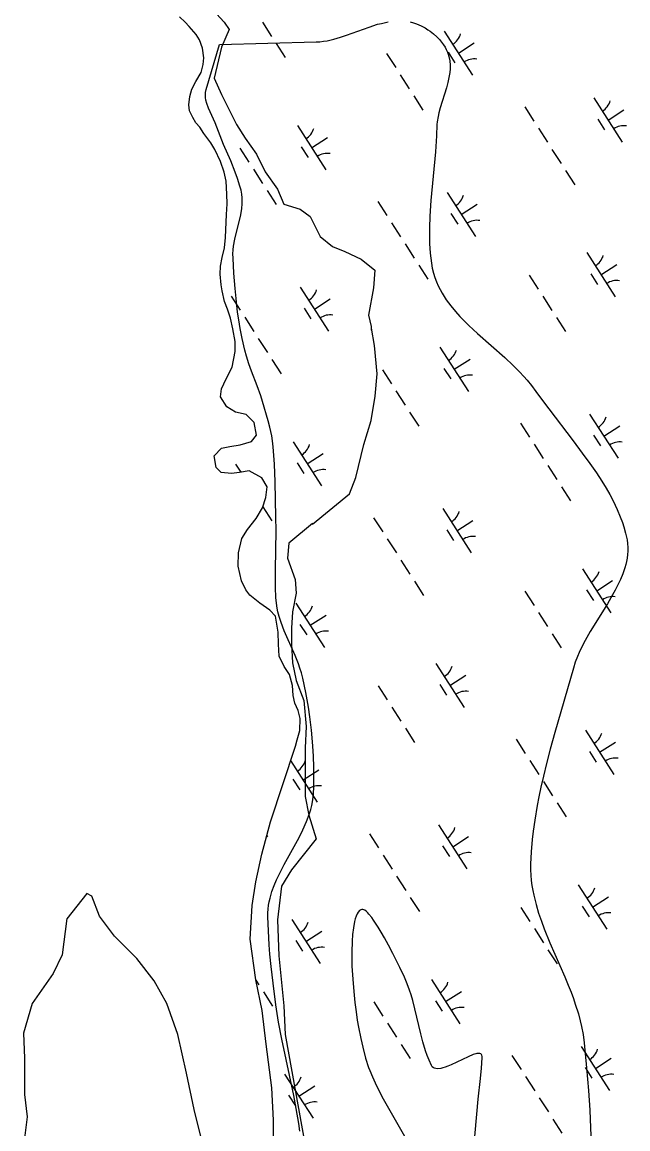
# Model space of a CAD drawing. Extents: x 3937982 to 3958556, y 219448 to 241894.
# Drawn here: x 3949113 to 3949690, y 232047 to 233101 of the extents above; entities that cross this region are included whole.
import ezdxf

# ---------------------------------------------------------------- set-up
doc = ezdxf.new("R2010")
doc.units = 0
for name, color, linetype in [('V-RIVR-EDGE', 7, 'Continuous'), ('V-SITE-VEGE', 7, 'Continuous'), ('V-WETL-SWMP', 7, 'Continuous')]:
    doc.layers.add(name, color=color, linetype=linetype)

msp = doc.modelspace()

# ---------------------------------------------------------------- linework, layer by layer
at = {"layer": 'V-RIVR-EDGE'}
for points in [[(3949294.276, 233112.934), (3949304.961, 233101.062), (3949309.71, 233093.939), (3949302.587, 233077.318), (3949295.463, 233047.637), (3949302.587, 233032.204), (3949316.833, 233003.71), (3949325.144, 232990.651), (3949335.829, 232975.217), (3949344.139, 232958.596), (3949356.011, 232941.975), (3949361.947, 232927.729), (3949377.381, 232922.98), (3949386.879, 232915.857), (3949396.377, 232896.861), (3949408.249, 232887.364), (3949420.121, 232882.615), (3949435.555, 232875.491), (3949448.614, 232864.807), (3949447.427, 232848.186), (3949442.678, 232822.067), (3949445.052, 232811.382), (3949445.052, 232807.82)], [(3949389.329, 232623.132), (3949424.499, 232651.952), (3949430.361, 232667.583), (3949438.177, 232698.846), (3949445.016, 232721.805), (3949448.923, 232744.764), (3949450.877, 232766.257), (3949448.435, 232793.123), (3949445.504, 232809.732)], [(3949389.253, 232623.802), (3949366.696, 232604.807), (3949365.509, 232590.56), (3949372.632, 232570.378), (3949373.819, 232557.319), (3949370.258, 232539.51), (3949369.071, 232524.077), (3949369.071, 232508.643), (3949370.258, 232490.835), (3949373.819, 232474.214), (3949380.943, 232455.218), (3949383.317, 232430.287), (3949382.13, 232410.104), (3949382.13, 232383.985), (3949382.13, 232363.803), (3949385.692, 232345.995), (3949392.815, 232323.438), (3949369.071, 232293.757), (3949359.573, 232278.324), (3949356.011, 232246.269), (3949357.199, 232211.84), (3949361.947, 232164.351), (3949363.135, 232137.045), (3949382.13, 232031.383)], [(3949288.34, 232018.324), (3949276.468, 232065.813), (3949269.345, 232100.242), (3949261.034, 232137.045), (3949250.349, 232166.726), (3949238.477, 232188.095), (3949221.856, 232209.465), (3949200.486, 232230.835), (3949186.24, 232249.83), (3949179.117, 232268.826), (3949174.368, 232271.2), (3949155.372, 232247.308)], [(3949155.372, 232247.456), (3949150.624, 232213.027), (3949142.313, 232195.219), (3949122.13, 232166.726), (3949113.82, 232138.232), (3949115.007, 232114.488), (3949115.007, 232080.059), (3949117.382, 232058.689), (3949112.633, 232020.698)]]:
    msp.add_lwpolyline(points, dxfattribs=at)
at = {"layer": 'V-SITE-VEGE'}
for points in [[(3949355.618, 232542.883), (3949354.801, 232547.949), (3949354.36, 232553.088), (3949354.049, 232562.66), (3949353.98, 232579.421), (3949354.489, 232617.141), (3949354.36, 232629.71), (3949353.638, 232663.239), (3949352.976, 232679.998), (3949352.47, 232688.377), (3949351.809, 232696.755), (3949351.161, 232702.258), (3949350.369, 232707.032), (3949348.573, 232715.314), (3949346.971, 232721.478), (3949341.595, 232739.853), (3949339.877, 232745.301), (3949336.483, 232754.646), (3949331.085, 232768.572), (3949328.539, 232775.666), (3949326.276, 232782.953), (3949324.722, 232788.774), (3949322.186, 232799.694), (3949320.335, 232809.258), (3949318.965, 232817.634), (3949317.931, 232824.964), (3949316.442, 232837.805), (3949315.541, 232847.437), (3949314.439, 232861.887), (3949313.511, 232876.338), (3949313.437, 232880.374), (3949313.652, 232884.163), (3949314.064, 232887.717), (3949315.268, 232894.381), (3949320.865, 232917.718), (3949321.82, 232923.546), (3949322.227, 232927.913), (3949322.315, 232931.187), (3949322.242, 232933.639), (3949321.875, 232937.315), (3949321.171, 232940.987), (3949320.147, 232944.917), (3949317.902, 232952.126), (3949315.657, 232958.297), (3949311.301, 232968.899), (3949304.422, 232984.675), (3949301.153, 232992.675), (3949296.468, 233005.335), (3949290.154, 233019.096), (3949288.544, 233023.521), (3949287.698, 233026.837), (3949287.327, 233029.321), (3949287.225, 233031.185), (3949287.387, 233033.977), (3949287.981, 233036.768), (3949300.752, 233079.866), (3949392.658, 233082.26), (3949396.254, 233082.465), (3949399.736, 233082.864), (3949403.113, 233083.417), (3949409.659, 233084.896), (3949415.8, 233086.674), (3949421.561, 233088.589), (3949443.172, 233096.418), (3949451.268, 233098.972), (3949454.809, 233099.92), (3949461.233, 233101.292)], [(3949482.18, 233101.264), (3949485.363, 233100.471), (3949488.146, 233099.572), (3949490.579, 233098.62), (3949492.707, 233097.655), (3949496.426, 233095.652), (3949499.211, 233093.878), (3949501.298, 233092.39), (3949504.426, 233089.887), (3949507.549, 233087.05), (3949510.041, 233084.48), (3949512.161, 233081.978), (3949513.945, 233079.538), (3949515.436, 233077.165), (3949516.667, 233074.853), (3949517.668, 233072.604), (3949518.471, 233070.417), (3949519.097, 233068.289), (3949519.921, 233064.15), (3949520.259, 233060.246), (3949520.244, 233056.57), (3949519.974, 233053.111), (3949519.521, 233049.859), (3949518.248, 233043.737), (3949516.791, 233038.365), (3949510.903, 233019.534), (3949509.634, 233014.84), (3949508.831, 233011.328), (3949507.948, 233006.075), (3949507.682, 233003.459)], [(3949507.682, 233003.459), (3949507.258, 232992.765), (3949506.265, 232977.605), (3949501.931, 232931.171), (3949500.94, 232916.251), (3949500.571, 232905.067), (3949500.571, 232896.683), (3949500.756, 232890.395), (3949501.372, 232880.97), (3949502.441, 232871.55), (3949503.287, 232866.716), (3949504.391, 232862.174), (3949505.718, 232857.898), (3949507.233, 232853.865), (3949508.903, 232850.058), (3949510.703, 232846.453), (3949512.605, 232843.039), (3949514.592, 232839.797), (3949516.642, 232836.717)], [(3949516.642, 232836.717), (3949520.937, 232830.901), (3949525.315, 232825.609), (3949529.688, 232820.767), (3949533.991, 232816.319), (3949538.177, 232812.211), (3949546.336, 232804.633), (3949572.311, 232781.628), (3949580.441, 232774.02), (3949586.305, 232768.158), (3949590.53, 232763.653), (3949593.581, 232760.206), (3949597.943, 232754.906), (3949602.017, 232749.432), (3949608.22, 232740.795), (3949614.243, 232732.699), (3949637.593, 232702.262), (3949646.227, 232690.783), (3949653.53, 232680.692), (3949659.635, 232671.823), (3949664.702, 232664.026), (3949668.884, 232657.171), (3949672.325, 232651.148), (3949675.149, 232645.856), (3949677.465, 232641.209), (3949679.366, 232637.127), (3949682.389, 232629.955), (3949684.385, 232624.547), (3949685.719, 232620.471), (3949687.443, 232614.333), (3949688.819, 232608.158), (3949689.374, 232604.462), (3949689.626, 232600.876), (3949689.616, 232597.396), (3949689.376, 232594.023), (3949688.944, 232590.75), (3949688.344, 232587.576), (3949687.611, 232584.498), (3949686.757, 232581.512), (3949684.748, 232575.712), (3949682.479, 232570.258), (3949680.054, 232565.134), (3949677.566, 232560.315), (3949675.069, 232555.787), (3949670.062, 232547.259), (3949653.833, 232520.838), (3949648.949, 232512.232), (3949645.578, 232505.74), (3949643.264, 232500.847), (3949641.67, 232497.165), (3949639.538, 232491.617), (3949637.757, 232486.042), (3949619.994, 232424.572), (3949615.687, 232408.863), (3949612.116, 232395.101), (3949609.185, 232383.061), (3949606.799, 232372.526), (3949604.872, 232363.316), (3949603.319, 232355.265), (3949600.938, 232341.198), (3949599.463, 232330.673), (3949598.55, 232322.796), (3949597.513, 232311.012), (3949596.907, 232299.275), (3949596.876, 232293.919), (3949597.106, 232288.744), (3949597.558, 232283.737), (3949598.199, 232278.893), (3949598.996, 232274.205), (3949599.924, 232269.671), (3949602.121, 232260.9), (3949604.599, 232252.689), (3949607.235, 232245.001), (3949609.934, 232237.8), (3949615.44, 232224.308), (3949629.556, 232191.831), (3949632.788, 232184.065), (3949635.491, 232177.259), (3949637.726, 232171.297), (3949639.561, 232166.073), (3949642.459, 232156.914), (3949644.327, 232150.029), (3949645.531, 232144.854), (3949646.983, 232137.073), (3949647.97, 232129.268), (3949650.198, 232105.188), (3949651.992, 232083.799), (3949653.299, 232064.908), (3949654.143, 232048.291), (3949654.583, 232033.717)], [(3949377.304, 232044.879), (3949376.194, 232052.407), (3949373.784, 232066.507), (3949371.4, 232078.845), (3949360.003, 232132.789), (3949356.941, 232148.98), (3949355.579, 232157.08), (3949354.36, 232165.184), (3949351.614, 232186.055), (3949349.838, 232201.817), (3949348.712, 232213.658), (3949348.001, 232222.532), (3949347.184, 232235.799), (3949346.703, 232248.99), (3949346.738, 232252.832), (3949346.996, 232256.527), (3949347.446, 232260.078), (3949348.057, 232263.498), (3949348.8, 232266.794), (3949350.631, 232273.124), (3949352.759, 232279.008), (3949355.059, 232284.484), (3949357.437, 232289.59), (3949362.321, 232299.103), (3949374.879, 232321.875), (3949377.728, 232327.322), (3949380.087, 232332.102), (3949383.592, 232339.987), (3949386.02, 232346.475), (3949387.536, 232351.378), (3949388.472, 232355.079), (3949389.525, 232360.672), (3949390.104, 232366.318), (3949390.422, 232373.056), (3949390.592, 232379.423), (3949390.581, 232391.48), (3949390.235, 232402.119), (3949389.682, 232411.477), (3949389.013, 232419.681), (3949388.288, 232426.865), (3949386.723, 232439.413), (3949385.306, 232448.785), (3949382.809, 232462.726), (3949379.893, 232476.464), (3949378.633, 232481.336), (3949377.226, 232485.858), (3949375.746, 232490.06), (3949372.641, 232497.874), (3949362.327, 232521.6), (3949359.401, 232529.296), (3949357.523, 232535.125), (3949356.347, 232539.54), (3949355.618, 232542.883)], [(3949539.549, 231990.267), (3949547.049, 232075.418), (3949549.303, 232095.182), (3949550.282, 232105.047), (3949550.95, 232114.902), (3949550.899, 232116.268), (3949550.618, 232117.31), (3949550.147, 232118.072), (3949549.512, 232118.594), (3949548.742, 232118.91), (3949547.858, 232119.049), (3949545.834, 232118.906), (3949544.722, 232118.668), (3949542.342, 232117.939), (3949537.38, 232115.895), (3949521.399, 232108.276), (3949518.229, 232106.947), (3949515.556, 232105.964), (3949513.326, 232105.282), (3949511.473, 232104.844), (3949508.679, 232104.508), (3949506.664, 232104.635), (3949505.335, 232105.004), (3949504.448, 232105.444), (3949503.318, 232106.394), (3949502.441, 232107.717), (3949500.274, 232112.497), (3949498.456, 232117.112), (3949496.907, 232121.537), (3949494.347, 232130.061), (3949492.371, 232137.708), (3949486.774, 232161.627), (3949484.783, 232169.297), (3949483.131, 232174.988), (3949481.773, 232179.209), (3949479.506, 232185.441), (3949476.911, 232191.524), (3949472.542, 232200.758), (3949465.811, 232214.285), (3949461.651, 232222.223), (3949457.93, 232229.012), (3949454.674, 232234.679), (3949451.864, 232239.318), (3949447.424, 232246.054), (3949445.701, 232248.419), (3949443.025, 232251.716), (3949441.992, 232252.835), (3949440.284, 232254.436), (3949439.094, 232255.325), (3949438.257, 232255.8), (3949437.098, 232256.191), (3949436.061, 232256.175), (3949435.316, 232255.921), (3949434.615, 232255.534), (3949433.956, 232255.02), (3949432.746, 232253.637), (3949431.683, 232251.854), (3949430.753, 232249.728), (3949429.948, 232247.313), (3949429.256, 232244.659), (3949428.164, 232238.804), (3949427.417, 232232.453), (3949426.944, 232225.823), (3949426.653, 232215.616), (3949426.681, 232208.852), (3949426.847, 232202.251), (3949427.495, 232189.762), (3949428.447, 232178.066), (3949429.555, 232167.703), (3949430.724, 232158.645), (3949431.902, 232150.797), (3949433.043, 232144.041), (3949435.134, 232133.28), (3949437.034, 232124.9)], [(3949437.034, 232124.9), (3949439.785, 232114.621), (3949442.695, 232105.669), (3949443.721, 232102.929), (3949446.244, 232096.781), (3949448.829, 232091.057), (3949451.419, 232085.716), (3949456.638, 232075.75), (3949461.493, 232067.058), (3949476.997, 232040.32)]]:
    msp.add_lwpolyline(points, dxfattribs=at)
at = {"layer": 'V-WETL-SWMP'}
for p, q in [((3949267.824, 233100.885), (3949262.622, 233105.983)), ((3949271.788, 233097.001), (3949267.824, 233100.885)), ((3949341.639, 233100.914), (3949350.299, 233087.461)), ((3949278.489, 233089.221), (3949271.788, 233097.001)), ((3949281.482, 233084.346), (3949278.489, 233089.221)), ((3949514.654, 233092.572), (3949541.716, 233050.529)), ((3949284.507, 233076.283), (3949281.482, 233084.346)), ((3949354.629, 233080.734), (3949363.289, 233067.28)), ((3949528.185, 233071.551), (3949543.32, 233081.293)), ((3949285.825, 233067.222), (3949284.507, 233076.283)), ((3949459.788, 233071.175), (3949468.448, 233057.721)), ((3949518.45, 233072.42), (3949524.945, 233062.33)), ((3949283.025, 233053.213), (3949285.157, 233060.593)), ((3949285.157, 233060.593), (3949285.825, 233067.222)), ((3949277.962, 233044.577), (3949283.025, 233053.213)), ((3949472.777, 233050.995), (3949481.437, 233037.541)), ((3949272.466, 233030.296), (3949274.358, 233037.183)), ((3949274.358, 233037.183), (3949277.962, 233044.577)), ((3949271.567, 233022.193), (3949272.466, 233030.296)), ((3949485.767, 233030.814), (3949494.427, 233017.36)), ((3949657.22, 233028.882), (3949684.282, 232986.839)), ((3949272.115, 233016.558), (3949271.567, 233022.193)), ((3949275.123, 233010.211), (3949272.115, 233016.558)), ((3949591.355, 233020.287), (3949600.014, 233006.833)), ((3949670.751, 233007.861), (3949685.886, 233017.603)), ((3949278.118, 233005.091), (3949275.123, 233010.211)), ((3949281.839, 233000.96), (3949278.118, 233005.091)), ((3949661.016, 233008.73), (3949667.51, 232998.639)), ((3949285.58, 232994.866), (3949281.839, 233000.96)), ((3949292.291, 232986.105), (3949285.58, 232994.866)), ((3949374.786, 233002.543), (3949401.849, 232960.5)), ((3949604.344, 233000.106), (3949613.004, 232986.653)), ((3949296.28, 232979.768), (3949292.291, 232986.105)), ((3949388.318, 232981.521), (3949403.453, 232991.264)), ((3949301.547, 232968.295), (3949296.28, 232979.768)), ((3949319.92, 232981.146), (3949328.58, 232967.692)), ((3949378.582, 232982.39), (3949385.077, 232972.3)), ((3949617.334, 232979.926), (3949625.994, 232966.472)), ((3949305.083, 232958.275), (3949301.547, 232968.295)), ((3949306.886, 232949.709), (3949305.083, 232958.275)), ((3949332.91, 232960.965), (3949341.57, 232947.511)), ((3949630.324, 232959.745), (3949638.984, 232946.291)), ((3949307.749, 232937.209), (3949306.886, 232949.709)), ((3949307.842, 232928.135), (3949307.749, 232937.209)), ((3949345.9, 232940.784), (3949354.56, 232927.33)), ((3949517.352, 232938.853), (3949544.415, 232896.809)), ((3949307.456, 232917.83), (3949307.842, 232928.135)), ((3949451.487, 232930.258), (3949460.147, 232916.804)), ((3949530.883, 232917.831), (3949546.019, 232927.573)), ((3949306.622, 232903.351), (3949307.456, 232917.83)), ((3949464.477, 232910.077), (3949473.137, 232896.623)), ((3949521.148, 232918.7), (3949527.643, 232908.61)), ((3949306.452, 232895.991), (3949306.622, 232903.351)), ((3949305.325, 232886.169), (3949306.452, 232895.991)), ((3949477.467, 232889.896), (3949486.127, 232876.442)), ((3949303.213, 232876.828), (3949305.325, 232886.169)), ((3949650.482, 232881.554), (3949677.544, 232839.511)), ((3949301.41, 232861.113), (3949301.578, 232868.717)), ((3949301.578, 232868.717), (3949303.213, 232876.828)), ((3949490.457, 232869.715), (3949499.117, 232856.262)), ((3949664.013, 232860.532), (3949679.148, 232870.275)), ((3949302.248, 232851.065), (3949301.41, 232861.113)), ((3949595.615, 232860.157), (3949604.275, 232846.703)), ((3949654.277, 232861.402), (3949660.772, 232851.311)), ((3949303.044, 232845.187), (3949302.248, 232851.065)), ((3949377.485, 232848.823), (3949404.547, 232806.78)), ((3949305.356, 232834.909), (3949303.044, 232845.187)), ((3949311.62, 232840.228), (3949320.28, 232826.774)), ((3949391.016, 232827.802), (3949406.152, 232837.544)), ((3949608.605, 232839.976), (3949617.265, 232826.522)), ((3949308.126, 232827.825), (3949305.356, 232834.909)), ((3949311.158, 232819.026), (3949308.126, 232827.825)), ((3949381.281, 232828.671), (3949387.776, 232818.58)), ((3949313.222, 232808.991), (3949311.158, 232819.026)), ((3949324.61, 232820.047), (3949333.27, 232806.594)), ((3949621.595, 232819.796), (3949630.255, 232806.342)), ((3949315.552, 232796.997), (3949313.222, 232808.991)), ((3949315.404, 232787.43), (3949315.552, 232796.997)), ((3949337.6, 232799.867), (3949346.26, 232786.413)), ((3949312.858, 232772.443), (3949315.404, 232787.43)), ((3949510.614, 232791.525), (3949537.677, 232749.481)), ((3949350.59, 232779.686), (3949359.25, 232766.232)), ((3949524.145, 232770.503), (3949539.281, 232780.245)), ((3949307.085, 232761.348), (3949312.858, 232772.443)), ((3949455.748, 232770.127), (3949464.408, 232756.674)), ((3949514.41, 232771.372), (3949520.905, 232761.282)), ((3949301.619, 232744.124), (3949302.52, 232751.981)), ((3949302.52, 232751.981), (3949307.085, 232761.348)), ((3949307.599, 232734.864), (3949301.619, 232744.124)), ((3949468.738, 232749.947), (3949477.398, 232736.493)), ((3949315.992, 232729.554), (3949307.599, 232734.864)), ((3949326.069, 232727.449), (3949315.992, 232729.554)), ((3949333.752, 232719.679), (3949326.069, 232727.449)), ((3949481.728, 232729.766), (3949490.388, 232716.312)), ((3949653.18, 232727.834), (3949680.242, 232685.791)), ((3949335.836, 232707.682), (3949333.752, 232719.679)), ((3949587.315, 232719.239), (3949595.975, 232705.786)), ((3949666.711, 232706.813), (3949681.847, 232716.555)), ((3949320.475, 232698.696), (3949331.236, 232701.749)), ((3949331.236, 232701.749), (3949335.836, 232707.682)), ((3949370.747, 232701.495), (3949397.809, 232659.452)), ((3949600.305, 232699.059), (3949608.965, 232685.605)), ((3949656.976, 232707.682), (3949663.471, 232697.592)), ((3949295.566, 232688.142), (3949302.605, 232695.326)), ((3949302.605, 232695.326), (3949310.436, 232697.122)), ((3949310.436, 232697.122), (3949320.475, 232698.696)), ((3949384.278, 232680.473), (3949399.414, 232690.216)), ((3949297.397, 232676.878), (3949295.566, 232688.142)), ((3949315.881, 232680.098), (3949320.845, 232672.387)), ((3949374.543, 232681.343), (3949381.038, 232671.252)), ((3949613.295, 232678.878), (3949621.955, 232665.424)), ((3949302.104, 232672.266), (3949297.397, 232676.878)), ((3949312.171, 232671.142), (3949302.104, 232672.266)), ((3949319.764, 232672.2), (3949312.171, 232671.142)), ((3949328.823, 232673.764), (3949319.764, 232672.2)), ((3949340.909, 232667.019), (3949328.823, 232673.764)), ((3949345.901, 232658.486), (3949340.909, 232667.019)), ((3949344.777, 232648.419), (3949345.901, 232658.486)), ((3949626.285, 232658.697), (3949634.945, 232645.243)), ((3949341.689, 232638.577), (3949344.777, 232648.419)), ((3949335.66, 232628.46), (3949341.689, 232638.577)), ((3949341.99, 232639.536), (3949350.521, 232626.283)), ((3949513.313, 232637.805), (3949540.375, 232595.762)), ((3949327.182, 232618.072), (3949335.66, 232628.46)), ((3949447.448, 232629.21), (3949456.108, 232615.756)), ((3949526.844, 232616.783), (3949541.98, 232626.526)), ((3949321.874, 232609.434), (3949327.182, 232618.072)), ((3949517.109, 232617.652), (3949523.604, 232607.562)), ((3949318.825, 232595.668), (3949321.874, 232609.434)), ((3949460.438, 232609.029), (3949469.098, 232595.575)), ((3949318.462, 232583.156), (3949318.825, 232595.668)), ((3949321.547, 232569.207), (3949318.462, 232583.156)), ((3949473.428, 232588.848), (3949482.088, 232575.395)), ((3949646.442, 232580.506), (3949673.504, 232538.463)), ((3949325.806, 232560.421), (3949321.547, 232569.207)), ((3949486.418, 232568.668), (3949495.077, 232555.214)), ((3949659.973, 232559.485), (3949675.109, 232569.227)), ((3949329.534, 232555.554), (3949325.806, 232560.421)), ((3949339.178, 232547.803), (3949329.534, 232555.554)), ((3949591.576, 232559.109), (3949600.236, 232545.655)), ((3949650.238, 232560.354), (3949656.733, 232550.264)), ((3949348.565, 232541.277), (3949339.178, 232547.803)), ((3949354.02, 232535.446), (3949348.565, 232541.277)), ((3949373.446, 232547.775), (3949400.508, 232505.732)), ((3949356.627, 232520.266), (3949354.02, 232535.446)), ((3949386.977, 232526.754), (3949402.112, 232536.496)), ((3949604.566, 232538.928), (3949613.226, 232525.475)), ((3949356.744, 232508.74), (3949356.627, 232520.266)), ((3949377.242, 232527.623), (3949383.737, 232517.533)), ((3949617.556, 232518.748), (3949626.216, 232505.294)), ((3949357.349, 232497.464), (3949356.744, 232508.74)), ((3949362.356, 232487.459), (3949357.349, 232497.464)), ((3949506.575, 232490.477), (3949533.637, 232448.434)), ((3949367.338, 232479.906), (3949362.356, 232487.459)), ((3949370.143, 232469.388), (3949367.338, 232479.906)), ((3949520.106, 232469.455), (3949535.242, 232479.198)), ((3949370.731, 232459.829), (3949370.143, 232469.388)), ((3949451.709, 232469.08), (3949460.369, 232455.626)), ((3949510.371, 232470.324), (3949516.866, 232460.234)), ((3949372.522, 232452.489), (3949370.731, 232459.829)), ((3949375.535, 232445.652), (3949372.522, 232452.489)), ((3949464.699, 232448.899), (3949473.359, 232435.445)), ((3949377.576, 232437.825), (3949375.535, 232445.652)), ((3949377.201, 232426.539), (3949377.576, 232437.825)), ((3949374.593, 232417.683), (3949377.201, 232426.539)), ((3949477.689, 232428.718), (3949486.349, 232415.264)), ((3949649.141, 232426.787), (3949676.203, 232384.743)), ((3949372.936, 232411.779), (3949374.593, 232417.683)), ((3949583.276, 232418.192), (3949591.936, 232404.738)), ((3949662.672, 232405.765), (3949677.807, 232415.507)), ((3949349.335, 232339.582), (3949372.936, 232411.779)), ((3949652.937, 232406.634), (3949659.432, 232396.544)), ((3949368.382, 232397.847), (3949393.77, 232358.404)), ((3949596.266, 232398.011), (3949604.926, 232384.557)), ((3949380.239, 232379.426), (3949395.374, 232389.168)), ((3949370.504, 232380.295), (3949376.999, 232370.205)), ((3949609.256, 232377.83), (3949617.915, 232364.376)), ((3949622.245, 232357.649), (3949630.905, 232344.196)), ((3949340.916, 232308.839), (3949349.335, 232339.582)), ((3949509.273, 232336.757), (3949536.336, 232294.714)), ((3949345.727, 232326.407), (3949346.481, 232325.235)), ((3949443.408, 232328.162), (3949452.068, 232314.708)), ((3949522.805, 232315.736), (3949537.94, 232325.478)), ((3949513.069, 232316.605), (3949519.564, 232306.514)), ((3949335.2, 232282.384), (3949340.916, 232308.839)), ((3949456.398, 232307.981), (3949465.058, 232294.528)), ((3949331.799, 232259.825), (3949335.2, 232282.384)), ((3949469.388, 232287.801), (3949478.048, 232274.347)), ((3949642.403, 232279.459), (3949669.465, 232237.415)), ((3949482.378, 232267.62), (3949491.038, 232254.166)), ((3949655.934, 232258.437), (3949671.069, 232268.179)), ((3949329.994, 232227.945), (3949331.799, 232259.825)), ((3949587.537, 232258.061), (3949596.197, 232244.608)), ((3949646.199, 232259.306), (3949652.694, 232249.216)), ((3949369.406, 232246.728), (3949396.468, 232204.684)), ((3949382.937, 232225.706), (3949398.073, 232235.448)), ((3949600.527, 232237.881), (3949609.186, 232224.427)), ((3949335.215, 232189.098), (3949329.994, 232227.945)), ((3949373.202, 232226.575), (3949379.697, 232216.485)), ((3949613.516, 232217.7), (3949622.176, 232204.246)), ((3949341.171, 232159.972), (3949335.215, 232189.098)), ((3949335.267, 232188.845), (3949338.181, 232184.317)), ((3949502.535, 232189.429), (3949529.598, 232147.386)), ((3949342.511, 232177.59), (3949351.171, 232164.137)), ((3949516.067, 232168.407), (3949531.202, 232178.15)), ((3949447.669, 232168.032), (3949456.329, 232154.578)), ((3949506.331, 232169.277), (3949512.826, 232159.186)), ((3949345.197, 232127.729), (3949341.171, 232159.972)), ((3949460.659, 232147.851), (3949469.319, 232134.397)), ((3949350.43, 232086.161), (3949345.197, 232127.729)), ((3949473.649, 232127.67), (3949482.309, 232114.217)), ((3949645.101, 232125.739), (3949672.164, 232083.696)), ((3949579.236, 232117.144), (3949587.896, 232103.69)), ((3949658.632, 232104.717), (3949673.768, 232114.46)), ((3949362.668, 232099.4), (3949389.73, 232057.356)), ((3949648.897, 232105.586), (3949655.392, 232095.496)), ((3949376.199, 232078.378), (3949391.335, 232088.12)), ((3949592.226, 232096.963), (3949600.886, 232083.509)), ((3949352.117, 232055.462), (3949350.43, 232086.161)), ((3949366.464, 232079.247), (3949372.959, 232069.157)), ((3949605.216, 232076.782), (3949613.876, 232063.329)), ((3949618.206, 232056.602), (3949626.866, 232043.148)), ((3949351.563, 232003.764), (3949352.117, 232055.462))]:
    msp.add_line(p, q, dxfattribs=at)
for centre, start, end in [((3949513.434, 233094.905), 301.99668, 343.540338), ((3949543.334, 233048.453), 81.996677, 123.540335), ((3949656, 233031.215), 301.99668, 343.540338), ((3949373.567, 233004.876), 301.99668, 343.540338), ((3949685.9, 232984.763), 81.996677, 123.540335), ((3949403.467, 232958.424), 81.996677, 123.540335), ((3949516.133, 232941.185), 301.99668, 343.540338), ((3949546.033, 232894.734), 81.996677, 123.540335), ((3949649.262, 232883.887), 301.99668, 343.540338), ((3949679.162, 232837.435), 81.996677, 123.540335), ((3949376.266, 232851.156), 301.99668, 343.540338), ((3949406.166, 232804.704), 81.996677, 123.540335), ((3949509.395, 232793.857), 301.99668, 343.540338), ((3949539.295, 232747.406), 81.996677, 123.540335), ((3949651.961, 232730.167), 301.99668, 343.540338), ((3949681.861, 232683.715), 81.996677, 123.540335), ((3949369.528, 232703.828), 301.99668, 343.540338), ((3949399.428, 232657.376), 81.996677, 123.540335), ((3949512.094, 232640.138), 301.99668, 343.540338), ((3949541.994, 232593.686), 81.996677, 123.540335), ((3949645.223, 232582.839), 301.99668, 343.540338), ((3949675.123, 232536.387), 81.996677, 123.540335), ((3949372.226, 232550.108), 301.99668, 343.540338), ((3949402.126, 232503.656), 81.996677, 123.540335), ((3949505.356, 232492.81), 301.99668, 343.540338), ((3949535.256, 232446.358), 81.996677, 123.540335), ((3949647.921, 232429.119), 301.99668, 343.540338), ((3949365.488, 232402.78), 301.99668, 343.540338), ((3949677.821, 232382.668), 81.996677, 123.540335), ((3949395.388, 232356.328), 81.996677, 123.540335), ((3949508.054, 232339.09), 301.99668, 343.540338), ((3949537.954, 232292.638), 81.996677, 123.540335), ((3949641.183, 232281.791), 301.99668, 343.540338), ((3949671.083, 232235.34), 81.996677, 123.540335), ((3949368.187, 232249.06), 301.99668, 343.540338), ((3949398.087, 232202.609), 81.996677, 123.540335), ((3949501.316, 232191.762), 301.99668, 343.540338), ((3949531.216, 232145.31), 81.996677, 123.540335), ((3949643.882, 232128.072), 301.99668, 343.540338), ((3949673.782, 232081.62), 81.996677, 123.540335), ((3949361.449, 232101.732), 301.99668, 343.540338), ((3949391.349, 232055.281), 81.996677, 123.540335)]:
    msp.add_arc(centre, 17.623, start, end, dxfattribs=at)

doc.saveas('drawing.dxf')
